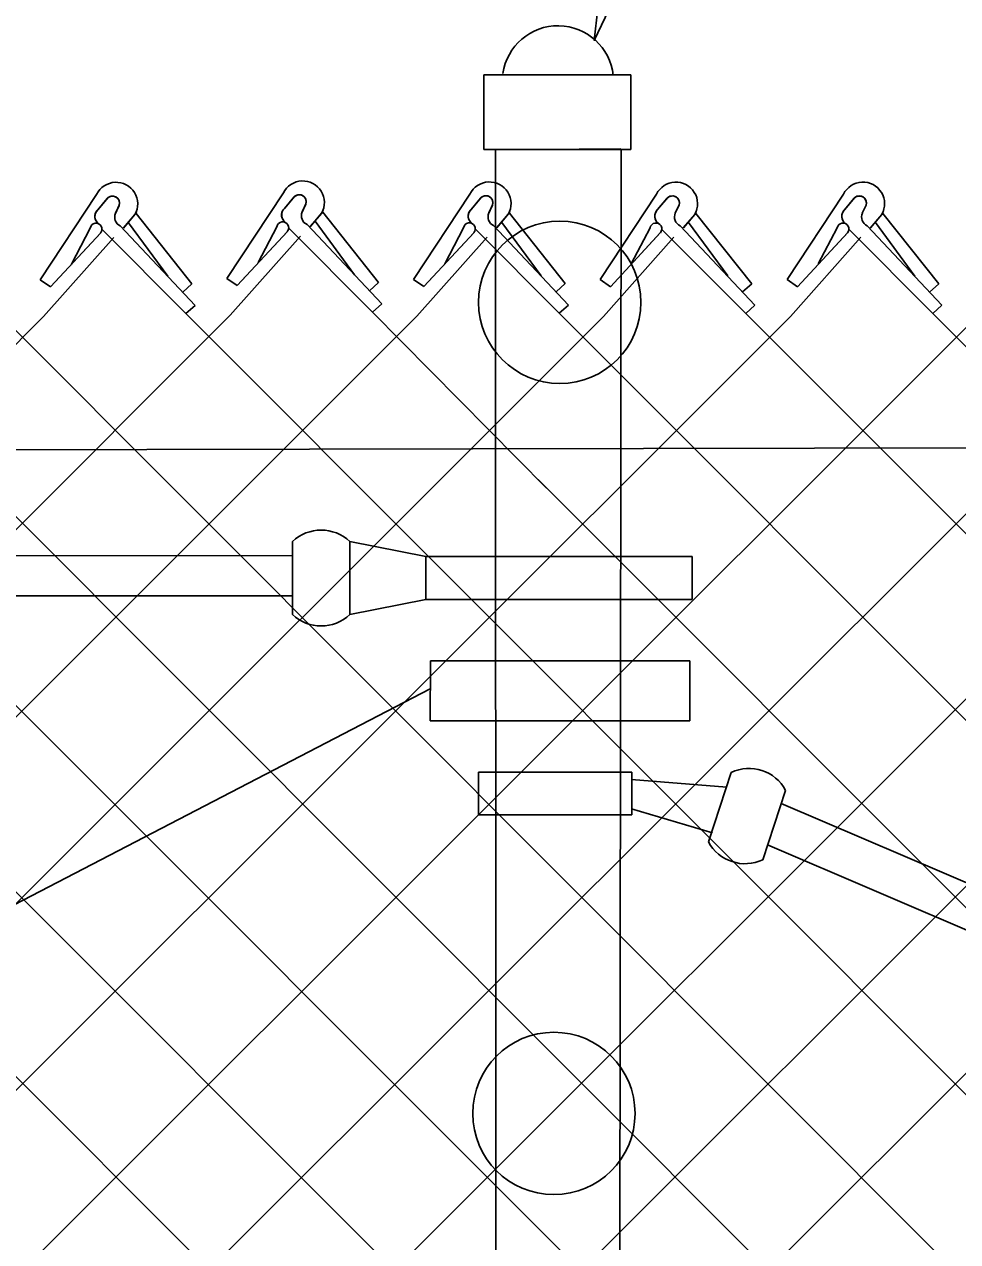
# Model space of a CAD drawing. Extents: x 0 to 2.85, y -0.1 to 1.83.
# Drawn here: x 0.5314 to 0.5717, y 1.3568 to 1.4094 of the extents above; entities that cross this region are included whole.
import ezdxf

# ---------------------------------------------------------------- set-up
doc = ezdxf.new("R2010")
doc.units = 0
for name, color, linetype in [('CT_Dimensions', 7, 'Continuous'), ('sb_Chainlink Fence', 7, 'Continuous'), ('sb_Existing Structural Steel', 7, 'Continuous')]:
    doc.layers.add(name, color=color, linetype=linetype)

msp = doc.modelspace()

# ---------------------------------------------------------------- linework, layer by layer
at = {"layer": 'CT_Dimensions'}
msp.add_lwpolyline([(0.5584283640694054, 1.4136914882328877), (0.5560340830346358, 1.4086597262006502), (0.5566670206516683, 1.4141960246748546)], close=True, dxfattribs=at)
at = {"layer": 'sb_Chainlink Fence'}
for p, q in [((0.5345495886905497, 1.402014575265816), (0.5321131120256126, 1.3983256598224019)), ((0.5426120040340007, 1.4020741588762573), (0.5401755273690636, 1.3983852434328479)), ((0.5506687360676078, 1.402029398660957), (0.5482322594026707, 1.3983404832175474)), ((0.5587216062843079, 1.40202370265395), (0.5562851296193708, 1.3983347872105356)), ((0.5667975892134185, 1.402022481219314), (0.5643611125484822, 1.3983335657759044)), ((0.5345971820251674, 1.4013458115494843), (0.5350423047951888, 1.4018728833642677)), ((0.5350012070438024, 1.401829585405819), (0.5345971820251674, 1.4013458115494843)), ((0.5355233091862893, 1.4015440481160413), (0.5353597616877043, 1.4011897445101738)), ((0.5353603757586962, 1.4012023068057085), (0.5355229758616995, 1.401536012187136)), ((0.5426595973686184, 1.4014053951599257), (0.5431047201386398, 1.4019324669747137)), ((0.5430636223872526, 1.4018891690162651), (0.5426595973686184, 1.4014053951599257)), ((0.5435857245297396, 1.4016036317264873), (0.5434221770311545, 1.4012493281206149)), ((0.5434227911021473, 1.4012618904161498), (0.5435853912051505, 1.4015955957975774)), ((0.5507163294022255, 1.4013606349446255), (0.5511614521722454, 1.4018877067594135)), ((0.551120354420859, 1.40184440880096), (0.5507163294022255, 1.4013606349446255)), ((0.5516424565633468, 1.4015588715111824), (0.5514789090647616, 1.4012045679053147)), ((0.5514795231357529, 1.4012171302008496), (0.5516421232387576, 1.4015508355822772)), ((0.5587691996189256, 1.4013549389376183), (0.559214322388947, 1.4018820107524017)), ((0.5591732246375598, 1.4018387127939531), (0.5587691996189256, 1.4013549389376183)), ((0.5596953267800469, 1.4015531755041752), (0.5595317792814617, 1.4011988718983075)), ((0.5595323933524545, 1.4012114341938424), (0.5596949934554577, 1.40154513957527)), ((0.5668451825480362, 1.4013537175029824), (0.5672903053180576, 1.4018807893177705)), ((0.5672492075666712, 1.401837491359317), (0.5668451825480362, 1.4013537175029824)), ((0.5677713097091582, 1.4015519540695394), (0.5676077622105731, 1.4011976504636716)), ((0.5676083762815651, 1.4012102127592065), (0.5677709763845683, 1.4015439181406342)), ((0.535706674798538, 1.4005548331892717), (0.5362018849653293, 1.4011410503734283)), ((0.535713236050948, 1.4005637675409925), (0.536204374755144, 1.4011430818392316)), ((0.5362018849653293, 1.4011410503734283), (0.5362383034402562, 1.4012091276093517)), ((0.5362383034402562, 1.4012091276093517), (0.5362693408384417, 1.401281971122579)), ((0.5386626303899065, 1.3981497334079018), (0.5362498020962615, 1.4011844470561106)), ((0.5437690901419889, 1.400614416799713), (0.5442643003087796, 1.4012006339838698)), ((0.543775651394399, 1.4006233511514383), (0.5442667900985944, 1.4012026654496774)), ((0.5442643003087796, 1.4012006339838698), (0.5443007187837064, 1.4012687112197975)), ((0.5443007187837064, 1.4012687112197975), (0.5443317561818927, 1.4013415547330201)), ((0.5467250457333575, 1.3982093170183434), (0.5443122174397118, 1.4012440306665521)), ((0.5518258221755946, 1.4005696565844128), (0.5523210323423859, 1.4011558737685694)), ((0.5518323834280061, 1.4005785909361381), (0.5523235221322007, 1.4011579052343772)), ((0.5523210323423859, 1.4011558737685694), (0.5523574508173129, 1.4012239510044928)), ((0.5523574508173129, 1.4012239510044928), (0.5523884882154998, 1.40129679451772)), ((0.5547817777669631, 1.398164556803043), (0.5523689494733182, 1.4011992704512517)), ((0.5598786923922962, 1.4005639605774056), (0.5603739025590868, 1.4011501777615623)), ((0.5598852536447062, 1.400572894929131), (0.5603763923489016, 1.4011522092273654)), ((0.5603739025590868, 1.4011501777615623), (0.5604103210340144, 1.4012182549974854)), ((0.5604103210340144, 1.4012182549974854), (0.5604413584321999, 1.4012910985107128)), ((0.5628346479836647, 1.398158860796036), (0.560421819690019, 1.4011935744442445)), ((0.5679546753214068, 1.4005627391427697), (0.5684498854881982, 1.4011489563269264)), ((0.5679612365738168, 1.400571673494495), (0.5684523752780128, 1.4011509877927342)), ((0.5684498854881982, 1.4011489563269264), (0.568486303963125, 1.4012170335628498)), ((0.568486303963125, 1.4012170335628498), (0.5685173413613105, 1.4012898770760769)), ((0.5709106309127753, 1.3981576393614), (0.5684978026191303, 1.4011923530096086)), ((0.5342722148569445, 1.4005590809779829), (0.5334605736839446, 1.3990075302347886)), ((0.5347738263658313, 1.4005078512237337), (0.5384011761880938, 1.3968650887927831)), ((0.5355715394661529, 1.400650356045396), (0.5387969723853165, 1.3972237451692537)), ((0.5376236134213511, 1.3984817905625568), (0.5359265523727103, 1.4007917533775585)), ((0.5423346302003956, 1.400618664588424), (0.5415229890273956, 1.3990671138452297)), ((0.5428362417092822, 1.400567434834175), (0.5464635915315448, 1.3969246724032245)), ((0.5436339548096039, 1.4007099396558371), (0.5468593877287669, 1.3972833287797)), ((0.5456860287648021, 1.3985413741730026), (0.5439889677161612, 1.4008513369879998)), ((0.5503913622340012, 1.400573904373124), (0.5495797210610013, 1.3990223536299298)), ((0.5508929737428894, 1.4005226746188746), (0.5545203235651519, 1.3968799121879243)), ((0.551690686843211, 1.4006651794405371), (0.554916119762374, 1.3972385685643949)), ((0.5537427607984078, 1.3984966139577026), (0.5520456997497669, 1.4008065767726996)), ((0.5584442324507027, 1.4005682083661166), (0.5576325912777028, 1.3990166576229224)), ((0.5589458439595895, 1.4005169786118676), (0.562573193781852, 1.3968742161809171)), ((0.5597435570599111, 1.4006594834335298), (0.5629689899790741, 1.397232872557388)), ((0.5617956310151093, 1.3984909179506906), (0.5600985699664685, 1.4008008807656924)), ((0.5665202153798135, 1.400566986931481), (0.5657085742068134, 1.3990154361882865)), ((0.5670218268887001, 1.4005157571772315), (0.5706491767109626, 1.3968729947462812)), ((0.5678195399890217, 1.400658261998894), (0.5710449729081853, 1.3972316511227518)), ((0.5698716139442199, 1.3984896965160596), (0.568174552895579, 1.4007996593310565)), ((0.5322571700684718, 1.3967380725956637), (0.5352924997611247, 1.4001557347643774)), ((0.5325590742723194, 1.3980209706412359), (0.5347288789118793, 1.4003583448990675)), ((0.5325590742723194, 1.3980209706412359), (0.53471506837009, 1.4003445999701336)), ((0.5403195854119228, 1.3967976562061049), (0.5433549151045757, 1.4002153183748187)), ((0.5406214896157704, 1.3980805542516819), (0.5427912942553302, 1.4004179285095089)), ((0.5406214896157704, 1.3980805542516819), (0.542777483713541, 1.400404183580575)), ((0.5483763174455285, 1.3967528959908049), (0.5514116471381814, 1.4001705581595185)), ((0.5486782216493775, 1.3980357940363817), (0.5508480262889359, 1.4003731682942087)), ((0.5486782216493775, 1.3980357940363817), (0.5508342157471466, 1.4003594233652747)), ((0.55642918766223, 1.3967471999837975), (0.5594645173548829, 1.4001648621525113)), ((0.5567310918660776, 1.3980300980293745), (0.5589008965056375, 1.4003674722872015)), ((0.5567310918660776, 1.3980300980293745), (0.5588870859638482, 1.4003537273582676)), ((0.5645051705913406, 1.3967459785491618), (0.5675405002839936, 1.4001636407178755)), ((0.5648070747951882, 1.3980288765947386), (0.5669768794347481, 1.4003662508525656)), ((0.5648070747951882, 1.3980288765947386), (0.5669630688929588, 1.4003525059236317)), ((0.5321131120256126, 1.3983256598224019), (0.5325590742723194, 1.3980209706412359)), ((0.5401755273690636, 1.3983852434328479), (0.5406214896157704, 1.3980805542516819)), ((0.5482322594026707, 1.3983404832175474), (0.5486782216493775, 1.3980357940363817)), ((0.5562851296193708, 1.3983347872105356), (0.5567310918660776, 1.3980300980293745)), ((0.5643611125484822, 1.3983335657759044), (0.5648070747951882, 1.3980288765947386)), ((0.5386626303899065, 1.3981497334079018), (0.5382668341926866, 1.3977910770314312)), ((0.5467250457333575, 1.3982093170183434), (0.5463292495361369, 1.3978506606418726)), ((0.5547817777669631, 1.398164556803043), (0.5543859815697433, 1.3978059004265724)), ((0.5628346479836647, 1.398158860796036), (0.562438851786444, 1.3978002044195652)), ((0.5709106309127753, 1.3981576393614), (0.5705148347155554, 1.3977989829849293)), ((0.5468593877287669, 1.3972833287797), (0.5464635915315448, 1.3969246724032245)), ((0.4335215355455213, 1.2900916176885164), (0.5403195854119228, 1.3967976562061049)), ((0.44157580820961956, 1.2900750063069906), (0.5483763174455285, 1.3967528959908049)), ((0.44963822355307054, 1.2900154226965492), (0.55642918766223, 1.3967471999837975)), ((0.45769495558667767, 1.2900601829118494), (0.5645051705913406, 1.3967459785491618)), ((0.48187939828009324, 1.2901339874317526), (0.5886753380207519, 1.3968017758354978)), ((0.4899336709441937, 1.2901173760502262), (0.5967320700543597, 1.3967570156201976)), ((0.4979960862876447, 1.2900577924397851), (0.6047849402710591, 1.3967513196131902)), ((0.49800366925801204, 1.3969479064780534), (0.6048305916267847, 1.2902225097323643)), ((0.5060604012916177, 1.3969031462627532), (0.6129605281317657, 1.2899930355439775)), ((0.5141132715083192, 1.396897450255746), (0.6209512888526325, 1.2900525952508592)), ((0.5222934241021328, 1.3968688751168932), (0.6290589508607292, 1.2900045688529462)), ((0.5303469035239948, 1.396848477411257), (0.6370297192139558, 1.290032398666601)), ((0.5387969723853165, 1.3972237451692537), (0.5384011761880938, 1.3968650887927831)), ((0.5384011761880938, 1.3968650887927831), (0.6453249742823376, 1.2898319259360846)), ((0.5464635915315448, 1.3969246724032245), (0.5539775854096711, 1.3893366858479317)), ((0.554916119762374, 1.3972385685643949), (0.5545203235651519, 1.3968799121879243)), ((0.5545203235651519, 1.3968799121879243), (0.6616699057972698, 1.2896916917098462)), ((0.5629689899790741, 1.397232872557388), (0.562573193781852, 1.3968742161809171)), ((0.562573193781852, 1.3968742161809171), (0.6700070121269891, 1.289440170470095)), ((0.5710449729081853, 1.3972316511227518), (0.5706491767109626, 1.3968729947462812)), ((0.5706491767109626, 1.3968729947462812), (0.6777291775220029, 1.2897716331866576)), ((0.4254680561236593, 1.2900712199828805), (0.5322571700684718, 1.3967380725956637)), ((0.46574782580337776, 1.2900658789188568), (0.5725586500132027, 1.3967255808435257)), ((0.4738259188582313, 1.2901135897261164), (0.5806129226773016, 1.3967421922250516)), ((0.5536063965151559, 1.389707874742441), (0.6534902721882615, 1.2897465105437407))]:
    msp.add_line(p, q, dxfattribs=at)
for centre, radius, start, end in [((0.5353880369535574, 1.4015998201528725), 0.0009354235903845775, 330.7731305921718, 153.67978342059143), ((0.5434504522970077, 1.4016594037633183), 0.0009354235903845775, 330.7731305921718, 153.67978342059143), ((0.5515071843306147, 1.4016146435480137), 0.0009354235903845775, 330.7731305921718, 153.67978342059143), ((0.559560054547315, 1.4016089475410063), 0.0009354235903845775, 330.7731305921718, 153.67978342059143), ((0.5676360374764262, 1.4016077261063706), 0.0009354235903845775, 330.7731305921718, 153.67978342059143), ((0.543297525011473, 1.4016962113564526), 0.00030494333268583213, 340.73435754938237, 129.21739859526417), ((0.5352340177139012, 1.4016351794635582), 0.00030330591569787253, 342.5147558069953, 140.13680881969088), ((0.535235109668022, 1.4016366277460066), 0.00030494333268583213, 340.73435754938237, 129.21739859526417), ((0.5432964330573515, 1.401694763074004), 0.00030330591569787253, 342.5147558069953, 140.13680881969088), ((0.5513531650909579, 1.401650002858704), 0.00030330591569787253, 342.5147558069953, 140.13680881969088), ((0.5513542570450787, 1.4016514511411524), 0.00030494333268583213, 340.73435754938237, 129.21739859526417), ((0.5594060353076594, 1.4016443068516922), 0.00030330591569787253, 342.5147558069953, 140.13680881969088), ((0.5594071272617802, 1.4016457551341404), 0.00030494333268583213, 340.73435754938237, 129.21739859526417), ((0.56748201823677, 1.401643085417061), 0.00030330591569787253, 342.5147558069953, 140.13680881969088), ((0.5674831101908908, 1.4016445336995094), 0.00030494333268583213, 340.73435754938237, 129.21739859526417), ((0.5348566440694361, 1.4010625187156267), 0.0003843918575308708, 140.20166010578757, 233.0052527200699), ((0.5348671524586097, 1.4010629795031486), 0.0003909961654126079, 133.66718540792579, 232.2343578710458), ((0.5357474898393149, 1.4010304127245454), 0.00041880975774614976, 156.48328493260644, 245.15783350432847), ((0.5429190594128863, 1.4011221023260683), 0.0003843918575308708, 140.20166010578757, 233.0052527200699), ((0.54292956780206, 1.4011225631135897), 0.0003909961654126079, 133.66718540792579, 232.2343578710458), ((0.5438099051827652, 1.4010899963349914), 0.00041880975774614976, 156.48328493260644, 245.15783350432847), ((0.5509757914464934, 1.4010773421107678), 0.0003843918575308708, 140.20166010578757, 233.0052527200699), ((0.5509862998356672, 1.4010778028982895), 0.0003909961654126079, 133.66718540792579, 232.2343578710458), ((0.5518666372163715, 1.4010452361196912), 0.00041880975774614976, 156.48328493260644, 245.15783350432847), ((0.5590286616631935, 1.4010716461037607), 0.0003843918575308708, 140.20166010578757, 233.0052527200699), ((0.5590391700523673, 1.4010721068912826), 0.0003909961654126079, 133.66718540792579, 232.2343578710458), ((0.5599195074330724, 1.4010395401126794), 0.00041880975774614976, 156.48328493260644, 245.15783350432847), ((0.5671046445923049, 1.4010704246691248), 0.0003843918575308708, 140.20166010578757, 233.0052527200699), ((0.5671151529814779, 1.4010708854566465), 0.0003909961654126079, 133.66718540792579, 232.2343578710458), ((0.5679954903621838, 1.4010383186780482), 0.00041880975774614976, 156.48328493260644, 245.15783350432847), ((0.5345241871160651, 1.4005149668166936), 0.00025580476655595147, 319.02146199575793, 170.0695590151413), ((0.5425866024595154, 1.4005745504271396), 0.00025580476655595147, 319.02146199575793, 170.0695590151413), ((0.5506433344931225, 1.4005297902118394), 0.00025580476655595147, 319.02146199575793, 170.0695590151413), ((0.5586962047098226, 1.4005240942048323), 0.00025580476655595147, 319.02146199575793, 170.0695590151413), ((0.5667721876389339, 1.4005228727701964), 0.00025580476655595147, 319.02146199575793, 170.0695590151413)]:
    msp.add_arc(centre, radius, start, end, dxfattribs=at)
at = {"layer": 'sb_Existing Structural Steel'}
for p, q in [((0.5512672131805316, 1.4071765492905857), (0.5576193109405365, 1.4071765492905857)), ((0.5512672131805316, 1.4071765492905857), (0.5512672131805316, 1.4039548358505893)), ((0.5576193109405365, 1.4071765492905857), (0.5576193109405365, 1.4039548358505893)), ((0.5512672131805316, 1.4039548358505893), (0.5576193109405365, 1.4039548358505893)), ((0.5518219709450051, 1.2842203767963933), (0.551769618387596, 1.4039439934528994)), ((0.5571882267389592, 1.4039731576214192), (0.5517761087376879, 1.4039434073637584)), ((0.557066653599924, 1.284189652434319), (0.5571929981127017, 1.4039667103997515)), ((0.5430057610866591, 1.383876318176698), (0.5430057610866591, 1.3870299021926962)), ((0.5487575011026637, 1.3863751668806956), (0.5454815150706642, 1.3870299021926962)), ((0.5454815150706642, 1.383876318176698), (0.5454815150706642, 1.3870299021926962)), ((0.5429799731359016, 1.3864144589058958), (0.37361601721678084, 1.3864799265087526)), ((0.5487575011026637, 1.3863751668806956), (0.560261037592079, 1.3863751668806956)), ((0.5487575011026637, 1.3845310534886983), (0.5487575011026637, 1.3863751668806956)), ((0.560261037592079, 1.3845301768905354), (0.560261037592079, 1.3863852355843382)), ((0.5429793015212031, 1.3846769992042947), (0.37361534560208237, 1.3847424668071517)), ((0.5487575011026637, 1.3845310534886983), (0.5454815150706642, 1.383876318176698)), ((0.5487575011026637, 1.3845310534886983), (0.5602469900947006, 1.3845310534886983)), ((0.5489532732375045, 1.3792937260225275), (0.5489608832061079, 1.3818815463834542)), ((0.5489608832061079, 1.3818815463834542), (0.5601650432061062, 1.3818815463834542)), ((0.5601574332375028, 1.3792937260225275), (0.5601650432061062, 1.3818815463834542)), ((0.5489481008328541, 1.380666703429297), (0.527767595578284, 1.3696815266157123)), ((0.5489532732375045, 1.3792937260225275), (0.5601574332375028, 1.3792937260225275)), ((0.551039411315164, 1.3752251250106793), (0.551039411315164, 1.3770692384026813)), ((0.551039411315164, 1.3770692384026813), (0.5576517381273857, 1.3770692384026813)), ((0.5576517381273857, 1.3770692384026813), (0.5576517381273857, 1.375225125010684)), ((0.5619458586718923, 1.3770602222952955), (0.5609623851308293, 1.3740643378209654)), ((0.5576459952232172, 1.376755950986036), (0.5617545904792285, 1.3764256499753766)), ((0.564297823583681, 1.3762877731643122), (0.5633132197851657, 1.37329165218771)), ((0.5510377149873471, 1.375225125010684), (0.5576517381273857, 1.375225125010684)), ((0.5576423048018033, 1.375487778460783), (0.5611391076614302, 1.374451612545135)), ((0.5641116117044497, 1.3757185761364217), (0.7412555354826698, 1.3000333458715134)), ((0.5635189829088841, 1.3739399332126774), (0.7401851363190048, 1.2982485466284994))]:
    msp.add_line(p, q, dxfattribs=at)
for points in [[(1.0556855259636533, 1.3920467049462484), (0.5507821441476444, 1.3910277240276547)], [(0.5507821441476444, 1.3910277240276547), (0.36789482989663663, 1.3906586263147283)]]:
    msp.add_lwpolyline(points, dxfattribs=at)
for centre in [(0.554544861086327, 1.3973535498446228), (0.5542934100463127, 1.3623394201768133)]:
    msp.add_circle(centre, 0.0035044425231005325, dxfattribs=at)
for centre, radius, start, end in [((0.5544685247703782, 1.4068908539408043), 0.002401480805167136, 6.342802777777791, 171.9080888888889), ((0.5442441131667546, 1.3857198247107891), 0.0018019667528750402, 46.614305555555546, 133.3856972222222), ((0.5442441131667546, 1.3851861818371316), 0.0018019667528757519, 226.61430277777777, 313.3856944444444), ((0.5627132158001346, 1.3754298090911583), 0.00180196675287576, 28.43271989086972, 115.20411155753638), ((0.562546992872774, 1.3749223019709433), 0.0018019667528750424, 208.43272266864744, 295.2041143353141)]:
    msp.add_arc(centre, radius, start, end, dxfattribs=at)

doc.saveas('drawing.dxf')
